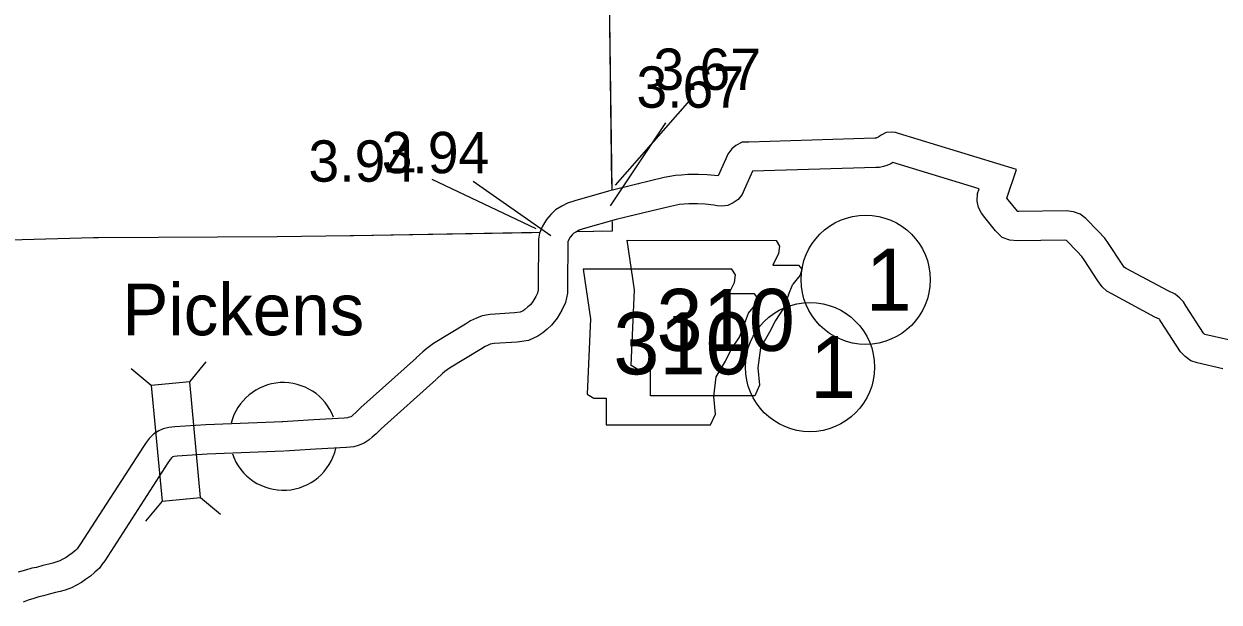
# Model space of a CAD drawing. Extents: x -939622 to -934222, y 1383701 to 1385301.
# Drawn here: x -936406.94 to -936370.3, y 1384591.09 to 1384608.81 of the extents above; entities that cross this region are included whole.
import ezdxf

# ---------------------------------------------------------------- set-up
doc = ezdxf.new("R2010")
doc.units = 0
for name, color, linetype in [('10', 7, 'Continuous'), ('2', 7, 'Continuous'), ('20', 7, 'Continuous'), ('21', 7, 'Continuous'), ('24', 7, 'Continuous'), ('25', 7, 'Continuous'), ('27', 7, 'Continuous'), ('Level 10', 7, 'Continuous'), ('Level 2', 7, 'Continuous'), ('Level 21', 7, 'Continuous'), ('Level 25', 7, 'Continuous'), ('Level 27', 7, 'Continuous')]:
    doc.layers.add(name, color=color, linetype=linetype)

msp = doc.modelspace()

# ---------------------------------------------------------------- linework, layer by layer
at = {"layer": '10'}
for points in [[(-936370.01, 1384599.122), (-936370.735, 1384599.294), (-936370.747, 1384599.297), (-936370.75, 1384599.3), (-936370.781, 1384599.33), (-936371.319, 1384600.17), (-936371.395, 1384600.295), (-936371.499, 1384600.405), (-936371.646, 1384600.522), (-936371.863, 1384600.628), (-936373.148, 1384601.315), (-936373.202, 1384601.347), (-936373.207, 1384601.352), (-936373.271, 1384601.44), (-936373.691, 1384602.078), (-936373.801, 1384602.24), (-936374.003, 1384602.454), (-936374.388, 1384602.847), (-936374.558, 1384602.973), (-936374.763, 1384603.044), (-936374.98, 1384603.079), (-936376.435, 1384603.056), (-936376.474, 1384603.061), (-936376.482, 1384603.068), (-936376.768, 1384603.421), (-936376.803, 1384603.469), (-936376.515, 1384604.349), (-936380.132, 1384605.448), (-936380.216, 1384605.475), (-936380.339, 1384605.488), (-936380.508, 1384605.482), (-936380.675, 1384605.392), (-936380.727, 1384605.349), (-936380.768, 1384605.326), (-936380.798, 1384605.312), (-936380.817, 1384605.307), (-936380.832, 1384605.303), (-936380.849, 1384605.303), (-936384.715, 1384605.187), (-936384.918, 1384605.187), (-936385.115, 1384605.08), (-936385.241, 1384604.977), (-936385.362, 1384604.813), (-936385.42, 1384604.673), (-936385.654, 1384604.147), (-936385.993, 1384604.18), (-936386.257, 1384604.191), (-936386.59, 1384604.197), (-936386.778, 1384604.177), (-936386.96, 1384604.165), (-936387.307, 1384604.096), (-936388.146, 1384603.895), (-936389.013, 1384603.679), (-936390.052, 1384603.386), (-936390.274, 1384603.317), (-936390.447, 1384603.221), (-936390.637, 1384603.109), (-936390.781, 1384602.965), (-936390.918, 1384602.814), (-936391.041, 1384602.605), (-936391.131, 1384602.395), (-936391.166, 1384602.209), (-936391.169, 1384600.787), (-936391.172, 1384600.654), (-936391.191, 1384600.561), (-936391.24, 1384600.458), (-936391.333, 1384600.303), (-936391.413, 1384600.204), (-936391.491, 1384600.136), (-936391.587, 1384600.052), (-936391.636, 1384600.018), (-936391.72, 1384599.978), (-936391.898, 1384599.956), (-936392.647, 1384599.907), (-936392.885, 1384599.858), (-936393.068, 1384599.792), (-936393.246, 1384599.713), (-936393.405, 1384599.602), (-936394.383, 1384599.01), (-936394.591, 1384598.865), (-936394.713, 1384598.758), (-936394.91, 1384598.57)], [(-936370.182, 1384598.237), (-936370.976, 1384598.426), (-936371.171, 1384598.488), (-936371.34, 1384598.619), (-936371.483, 1384598.757), (-936372.083, 1384599.693), (-936372.113, 1384599.743), (-936372.13, 1384599.757), (-936372.272, 1384599.826), (-936373.59, 1384600.531), (-936373.738, 1384600.619), (-936373.882, 1384600.748), (-936374.013, 1384600.93), (-936374.439, 1384601.578), (-936374.505, 1384601.675), (-936374.652, 1384601.83), (-936374.981, 1384602.166), (-936374.982, 1384602.167), (-936374.984, 1384602.168), (-936375.045, 1384602.178), (-936376.484, 1384602.155), (-936376.713, 1384602.184), (-936376.946, 1384602.261), (-936377.15, 1384602.464), (-936377.483, 1384602.874), (-936377.581, 1384603.01), (-936377.671, 1384603.182), (-936377.716, 1384603.373), (-936377.704, 1384603.608), (-936377.656, 1384603.755), (-936380.298, 1384604.558), (-936380.359, 1384604.524), (-936380.483, 1384604.466), (-936380.583, 1384604.437), (-936380.706, 1384604.407), (-936380.821, 1384604.403), (-936384.605, 1384604.29), (-936384.857, 1384603.723), (-936384.917, 1384603.582), (-936385.039, 1384603.424), (-936385.193, 1384603.323), (-936385.36, 1384603.24), (-936385.54, 1384603.226), (-936385.69, 1384603.232), (-936385.793, 1384603.256), (-936386.055, 1384603.282), (-936386.284, 1384603.291), (-936386.552, 1384603.296), (-936386.7, 1384603.28), (-936386.841, 1384603.271), (-936387.115, 1384603.217), (-936387.932, 1384603.021), (-936388.782, 1384602.809), (-936389.796, 1384602.523), (-936389.919, 1384602.485), (-936390, 1384602.44), (-936390.081, 1384602.392), (-936390.129, 1384602.344), (-936390.19, 1384602.277), (-936390.237, 1384602.198), (-936390.264, 1384602.133), (-936390.266, 1384602.125), (-936390.269, 1384600.777), (-936390.274, 1384600.554), (-936390.332, 1384600.271), (-936390.446, 1384600.032), (-936390.593, 1384599.787), (-936390.762, 1384599.577), (-936390.899, 1384599.458), (-936391.031, 1384599.342), (-936391.182, 1384599.237), (-936391.465, 1384599.102), (-936391.813, 1384599.059), (-936392.527, 1384599.013), (-936392.641, 1384598.99), (-936392.731, 1384598.957), (-936392.801, 1384598.926), (-936392.913, 1384598.847), (-936393.891, 1384598.256), (-936394.035, 1384598.155), (-936394.106, 1384598.093), (-936394.288, 1384597.919)], [(-936394.899, 1384598.58), (-936396.608, 1384597.053), (-936396.752, 1384596.909), (-936396.852, 1384596.821), (-936396.896, 1384596.781), (-936396.911, 1384596.772), (-936396.993, 1384596.742), (-936397.02, 1384596.733), (-936397.124, 1384596.722), (-936398.045, 1384596.671), (-936398.696, 1384596.638), (-936399.017, 1384596.616)], [(-936394.299, 1384597.909), (-936395.988, 1384596.4), (-936396.136, 1384596.251), (-936396.257, 1384596.146), (-936396.353, 1384596.06), (-936396.51, 1384595.961), (-936396.694, 1384595.893), (-936396.828, 1384595.848), (-936397.053, 1384595.824), (-936397.997, 1384595.773), (-936398.641, 1384595.74), (-936398.954, 1384595.718)], [(-936399.005, 1384596.616), (-936401.361, 1384596.518), (-936402.313, 1384596.461), (-936402.497, 1384596.444), (-936402.664, 1384596.396), (-936402.801, 1384596.341), (-936402.957, 1384596.245), (-936403.093, 1384596.107), (-936403.186, 1384595.976), (-936403.27, 1384595.857), (-936405.198, 1384592.871), (-936405.284, 1384592.755), (-936405.303, 1384592.727), (-936405.35, 1384592.686), (-936405.458, 1384592.59), (-936405.562, 1384592.516), (-936405.645, 1384592.459), (-936405.74, 1384592.407), (-936405.838, 1384592.358), (-936405.958, 1384592.314), (-936406.051, 1384592.286), (-936406.178, 1384592.257), (-936406.359, 1384592.213), (-936406.549, 1384592.154), (-936406.698, 1384592.126), (-936406.89, 1384592.067), (-936407.11, 1384592.004)], [(-936398.967, 1384595.717), (-936401.316, 1384595.619), (-936402.244, 1384595.564), (-936402.33, 1384595.556), (-936402.371, 1384595.544), (-936402.393, 1384595.535), (-936402.402, 1384595.526), (-936402.453, 1384595.455), (-936402.524, 1384595.353), (-936404.458, 1384592.358), (-936404.546, 1384592.24), (-936404.619, 1384592.128), (-936404.759, 1384592.007), (-936404.897, 1384591.885), (-936405.046, 1384591.778), (-936405.175, 1384591.691), (-936405.322, 1384591.61), (-936405.479, 1384591.532), (-936405.673, 1384591.46), (-936405.824, 1384591.415), (-936405.971, 1384591.381), (-936406.118, 1384591.345), (-936406.332, 1384591.279), (-936406.482, 1384591.251), (-936406.634, 1384591.204), (-936406.807, 1384591.154), (-936406.956, 1384591.09)]]:
    msp.add_lwpolyline(points, dxfattribs=at)
at = {"layer": '2'}
for points in [[(-936388.991, 1384611.55), (-936389.007, 1384610.419), (-936388.921, 1384603.901)], [(-936388.905, 1384602.685), (-936388.902, 1384602.452), (-936389.48, 1384602.442)], [(-936399.173, 1384602.28), (-936404.653, 1384602.249), (-936404.803, 1384602.248), (-936411.728, 1384602.057), (-936419.648, 1384601.974), (-936419.735, 1384601.981), (-936427.657, 1384601.868), (-936427.717, 1384601.872), (-936435.628, 1384601.652), (-936435.685, 1384601.656), (-936443.82, 1384601.414), (-936443.88, 1384601.416), (-936451.664, 1384601.201), (-936451.796, 1384601.207), (-936455.072, 1384601.121)], [(-936391.372, 1384602.409), (-936396.838, 1384602.316), (-936396.94, 1384602.316), (-936399.173, 1384602.28)]]:
    msp.add_lwpolyline(points, dxfattribs=at)
at = {"layer": '20'}
for p, q in [((-936403.037, 1384597.731), (-936403.647, 1384598.236)), ((-936401.855, 1384597.842), (-936401.35, 1384598.452)), ((-936402.703, 1384594.183), (-936403.208, 1384593.573)), ((-936401.52, 1384594.294), (-936400.91, 1384593.789))]:
    msp.add_line(p, q, dxfattribs=at)
msp.add_lwpolyline([(-936403.037, 1384597.731), (-936402.703, 1384594.183), (-936401.52, 1384594.294), (-936401.855, 1384597.842)], close=True, dxfattribs=at)
at = {"layer": '21'}
msp.add_lwpolyline([(-936389.797, 1384601.293), (-936389.569, 1384599.77), (-936389.671, 1384597.461), (-936389.467, 1384597.334), (-936389.087, 1384597.334), (-936389.087, 1384596.522), (-936385.889, 1384596.522), (-936385.737, 1384596.852), (-936385.788, 1384597.385), (-936385.712, 1384597.994), (-936385.433, 1384598.476), (-936385.255, 1384598.831), (-936385.001, 1384599.212), (-936384.849, 1384599.618), (-936384.722, 1384599.948), (-936384.494, 1384600.227), (-936384.443, 1384600.405), (-936384.544, 1384600.532), (-936385.331, 1384600.532), (-936385.153, 1384600.887), (-936385.128, 1384601.115), (-936385.233, 1384601.291)], close=True, dxfattribs=at)
at = {"layer": '24'}
for start, end in [(20.7983, 165.7624), (198.9212, 347.5462)]:
    msp.add_arc((-936398.986, 1384596.167), 1.65, start, end, dxfattribs=at)
at = {"layer": '25'}
for p, q in [((-936386.538, 1384606.458), (-936388.81, 1384603.862)), ((-936394.436, 1384604.051), (-936391.245, 1384602.536))]:
    msp.add_line(p, q, dxfattribs=at)
at = {"layer": '27'}
msp.add_circle((-936382.841, 1384598.292), 1.98, dxfattribs=at)
at = {"layer": 'Level 10'}
for points in [[(-936388.091, 1384603.908), (-936388.146, 1384603.895), (-936389.013, 1384603.679), (-936390.052, 1384603.386), (-936390.274, 1384603.317), (-936390.447, 1384603.221), (-936390.637, 1384603.109), (-936390.781, 1384602.965), (-936390.918, 1384602.814), (-936391.041, 1384602.605), (-936391.131, 1384602.395), (-936391.166, 1384602.209), (-936391.167, 1384601.55)], [(-936388.105, 1384602.978), (-936388.782, 1384602.809), (-936389.796, 1384602.523), (-936389.919, 1384602.485), (-936390, 1384602.44), (-936390.081, 1384602.392), (-936390.129, 1384602.344), (-936390.19, 1384602.277), (-936390.237, 1384602.198), (-936390.264, 1384602.133), (-936390.266, 1384602.125), (-936390.267, 1384601.565)]]:
    msp.add_lwpolyline(points, dxfattribs=at)
at = {"layer": 'Level 2'}
for points in [[(-936388.991, 1384611.55), (-936389.007, 1384610.419), (-936388.919, 1384603.713)], [(-936388.906, 1384602.756), (-936388.902, 1384602.452), (-936390.02, 1384602.432)], [(-936399.173, 1384602.28), (-936404.653, 1384602.249), (-936404.803, 1384602.248), (-936411.728, 1384602.057), (-936419.648, 1384601.974), (-936419.735, 1384601.981), (-936427.657, 1384601.868), (-936427.717, 1384601.872), (-936435.628, 1384601.652), (-936435.685, 1384601.656), (-936443.82, 1384601.414), (-936443.88, 1384601.416), (-936451.664, 1384601.201), (-936451.796, 1384601.207), (-936455.072, 1384601.121)], [(-936391.117, 1384602.414), (-936396.838, 1384602.316), (-936396.94, 1384602.316), (-936399.173, 1384602.28)]]:
    msp.add_lwpolyline(points, dxfattribs=at)
at = {"layer": 'Level 21'}
for p, q in [((-936388.216, 1384600.654), (-936388.444, 1384602.177)), ((-936388.444, 1384602.177), (-936383.88, 1384602.174)), ((-936383.88, 1384602.174), (-936383.775, 1384601.999)), ((-936383.877, 1384602.177), (-936383.877, 1384602.177)), ((-936383.775, 1384601.999), (-936383.801, 1384601.771)), ((-936383.801, 1384601.771), (-936383.978, 1384601.415)), ((-936383.978, 1384601.415), (-936383.191, 1384601.415)), ((-936383.141, 1384601.111), (-936383.369, 1384600.832)), ((-936383.191, 1384601.415), (-936383.09, 1384601.289)), ((-936383.09, 1384601.289), (-936383.141, 1384601.111)), ((-936383.496, 1384600.502), (-936383.369, 1384600.832)), ((-936388.318, 1384598.345), (-936388.216, 1384600.654)), ((-936383.496, 1384600.502), (-936383.648, 1384600.096)), ((-936383.648, 1384600.096), (-936383.902, 1384599.715)), ((-936383.902, 1384599.715), (-936384.08, 1384599.36)), ((-936384.08, 1384599.36), (-936384.359, 1384598.878)), ((-936384.359, 1384598.878), (-936384.435, 1384598.269)), ((-936388.115, 1384598.218), (-936388.318, 1384598.345)), ((-936387.734, 1384598.218), (-936388.115, 1384598.218)), ((-936387.734, 1384597.406), (-936387.734, 1384598.218)), ((-936384.435, 1384598.269), (-936384.384, 1384597.736)), ((-936384.384, 1384597.736), (-936384.536, 1384597.406)), ((-936384.536, 1384597.406), (-936387.734, 1384597.406))]:
    msp.add_line(p, q, dxfattribs=at)
at = {"layer": 'Level 25'}
for p, q in [((-936387.269, 1384605.774), (-936388.962, 1384603.235)), ((-936393.163, 1384603.987), (-936390.78, 1384602.326))]:
    msp.add_line(p, q, dxfattribs=at)
at = {"layer": 'Level 27'}
msp.add_circle((-936381.134, 1384600.967), 1.98, dxfattribs=at)

# ---------------------------------------------------------------- texts
at = {"layer": '21'}
msp.add_text('310', height=1.9008, dxfattribs=at).set_placement((-936388.869, 1384598.069))
at = {"layer": '24'}
msp.add_text('Pickens', height=1.584, dxfattribs=at).set_placement((-936403.922, 1384599.265))
at = {"layer": '25'}
for s, p in [('3.67', (-936387.641, 1384606.785)), ('3.94', (-936398.215, 1384603.972))]:
    msp.add_text(s, height=1.2672, dxfattribs=at).set_placement(p)
at = {"layer": '27'}
msp.add_text('1', height=1.901, dxfattribs=at).set_placement((-936382.841, 1384597.342))
at = {"layer": 'Level 21'}
msp.add_text('310', height=1.9008, dxfattribs=at).set_placement((-936387.545, 1384598.786))
at = {"layer": 'Level 25'}
for s, p in [('3.67', (-936388.161, 1384606.238)), ('3.94', (-936395.97, 1384604.232))]:
    msp.add_text(s, height=1.2672, dxfattribs=at).set_placement(p)
at = {"layer": 'Level 27'}
msp.add_text('1', height=1.901, dxfattribs=at).set_placement((-936381.134, 1384600.016))

doc.saveas('drawing.dxf')
